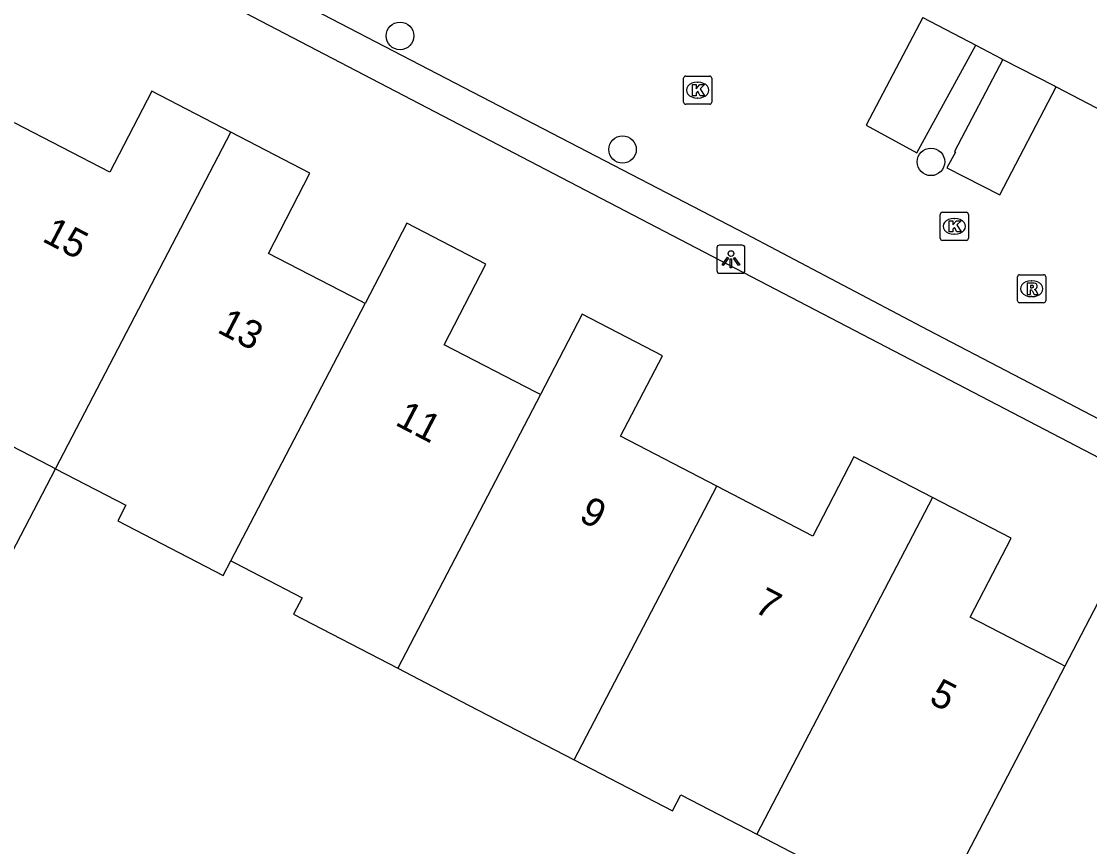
# Model space of a CAD drawing. Extents: x 160356 to 161355, y 381727 to 382845.
# Drawn here: x 160733.31 to 160771.25, y 382381.89 to 382411.21 of the extents above; entities that cross this region are included whole.
import ezdxf

# ---------------------------------------------------------------- set-up
doc = ezdxf.new("R2010")
doc.units = 0
for name, color, linetype in [('IMGEO_Boom', 7, 'Continuous'), ('IMGEO_Kolk', 7, 'Continuous'), ('IMGEO_Lichtpunt', 7, 'Continuous'), ('IMGEO_Overweg_open', 7, 'Continuous'), ('IMGEO_Pand', 7, 'Continuous'), ('IMGEO_Pand_nummerreeks', 7, 'Continuous'), ('IMGEO_Parkeervlak_open', 7, 'Continuous'), ('IMGEO_Rioolput', 7, 'Continuous'), ('IMGEO_Voetpad_open', 7, 'Continuous'), ('IMGEO_Woonerf_open', 7, 'Continuous')]:
    doc.layers.add(name, color=color, linetype=linetype)

msp = doc.modelspace()

# ---------------------------------------------------------------- linework, layer by layer
at = {"layer": 'IMGEO_Boom'}
for centre in [(160746.761, 382410.697), (160754.665, 382406.662), (160765.619, 382406.222)]:
    msp.add_circle(centre, 0.489, dxfattribs=at)
at = {"layer": 'IMGEO_Kolk'}
for p, q in [((160756.833, 382408.345), (160756.833, 382409.197)), ((160756.908, 382409.271), (160757.76, 382409.271)), ((160757.321, 382409.051), (160757.346, 382409.051)), ((160757.834, 382409.197), (160757.834, 382408.345)), ((160757.76, 382408.271), (160756.908, 382408.271)), ((160757.344, 382408.491), (160757.319, 382408.491)), ((160766.024, 382404.432), (160766.876, 382404.432)), ((160765.949, 382403.506), (160765.949, 382404.358)), ((160766.437, 382404.212), (160766.462, 382404.212)), ((160766.95, 382404.358), (160766.95, 382403.506)), ((160766.46, 382403.652), (160766.435, 382403.652)), ((160766.876, 382403.432), (160766.024, 382403.432))]:
    msp.add_line(p, q, dxfattribs=at)
for points in [[(160756.833, 382408.345), (160756.833, 382409.197)], [(160756.908, 382409.271), (160757.76, 382409.271)], [(160757.154, 382408.971), (160757.277, 382408.971), (160757.277, 382408.82), (160757.407, 382408.971), (160757.571, 382408.971), (160757.425, 382408.82), (160757.578, 382408.571), (160757.426, 382408.571), (160757.341, 382408.735), (160757.277, 382408.668), (160757.277, 382408.571), (160757.154, 382408.571), (160757.154, 382408.971)], [(160757.834, 382409.197), (160757.834, 382408.345)], [(160757.76, 382408.271), (160756.908, 382408.271)], [(160766.024, 382404.432), (160766.876, 382404.432)], [(160765.949, 382403.506), (160765.949, 382404.358)], [(160766.27, 382404.132), (160766.393, 382404.132), (160766.393, 382403.981), (160766.523, 382404.132), (160766.687, 382404.132), (160766.541, 382403.981), (160766.694, 382403.732), (160766.542, 382403.732), (160766.457, 382403.896), (160766.393, 382403.829), (160766.393, 382403.732), (160766.27, 382403.732), (160766.27, 382404.132)], [(160766.95, 382404.358), (160766.95, 382403.506)], [(160766.876, 382403.432), (160766.024, 382403.432)]]:
    msp.add_lwpolyline(points, dxfattribs=at)
for centre, start, end in [((160756.91, 382409.195), 91.552, 178.448), ((160756.91, 382409.195), 91.552, 178.448), ((160757.758, 382409.195), 1.552, 88.448), ((160757.758, 382409.195), 1.552, 88.448), ((160756.91, 382408.347), 181.552, 268.448), ((160756.91, 382408.347), 181.552, 268.448), ((160757.758, 382408.347), 271.552, 358.448), ((160757.758, 382408.347), 271.552, 358.448), ((160766.026, 382404.356), 91.552, 178.448), ((160766.026, 382404.356), 91.552, 178.448), ((160766.874, 382404.356), 1.552, 88.448), ((160766.874, 382404.356), 1.552, 88.448), ((160766.026, 382403.508), 181.552, 268.448), ((160766.026, 382403.508), 181.552, 268.448), ((160766.874, 382403.508), 271.552, 358.448), ((160766.874, 382403.508), 271.552, 358.448)]:
    msp.add_arc(centre, 0.0765, start, end, dxfattribs=at)
for centre, major_axis, ratio, start_param, end_param in [((160757.32, 382408.771), (-0.387, 0.002), 0.722429, 4.712389, 7.853982), ((160757.345, 382408.771), (-0.39, 0.002), 0.717154, 1.570796, 4.712389), ((160766.436, 382403.932), (-0.387, 0.002), 0.722429, 4.712389, 7.853982), ((160766.461, 382403.932), (-0.39, 0.002), 0.717154, 1.570796, 4.712389)]:
    msp.add_ellipse(centre, major_axis=major_axis, ratio=ratio, start_param=start_param, end_param=end_param, dxfattribs=at)
at = {"layer": 'IMGEO_Lichtpunt'}
for p, q in [((160758.917, 382403.262), (160758.109, 382403.262)), ((160758.917, 382403.262), (160758.109, 382403.262)), ((160758.015, 382403.167), (160758.015, 382402.36)), ((160758.015, 382403.167), (160758.015, 382402.36)), ((160759.011, 382402.36), (160759.011, 382403.167)), ((160759.011, 382402.36), (160759.011, 382403.167)), ((160758.109, 382402.266), (160758.917, 382402.266)), ((160758.109, 382402.266), (160758.917, 382402.266))]:
    msp.add_line(p, q, dxfattribs=at)
for points in [[(160758.389, 382402.831), (160758.428, 382402.803), (160758.24, 382402.541), (160758.202, 382402.568), (160758.389, 382402.831)], [(160758.491, 382402.783), (160758.538, 382402.783), (160758.538, 382402.461), (160758.491, 382402.461), (160758.491, 382402.783)], [(160758.601, 382402.803), (160758.639, 382402.83), (160758.826, 382402.568), (160758.787, 382402.54), (160758.601, 382402.803)]]:
    msp.add_lwpolyline(points, dxfattribs=at)
msp.add_circle((160758.514, 382402.965), 0.0994, dxfattribs=at)
for centre, start, end in [((160758.109, 382403.167), 90, 180), ((160758.109, 382403.167), 90, 180), ((160758.917, 382403.167), 0, 90), ((160758.917, 382403.167), 0, 90), ((160758.109, 382402.36), 180, 270), ((160758.109, 382402.36), 180, 270), ((160758.917, 382402.36), 270, 0), ((160758.917, 382402.36), 270, 360)]:
    msp.add_arc(centre, 0.0946, start, end, dxfattribs=at)
at = {"layer": 'IMGEO_Overweg_open'}
for points in [[(160768.166, 382409.864), (160766.455, 382406.586), (160766.488, 382406.569), (160766.188, 382406.007), (160768.067, 382405.049), (160770.071, 382408.892)], [(160768.166, 382409.864), (160770.003, 382408.928), (160770.071, 382408.892)]]:
    msp.add_lwpolyline(points, dxfattribs=at)
at = {"layer": 'IMGEO_Pand'}
for points in [[(160740.758, 382407.272), (160737.948, 382408.73), (160736.455, 382405.853), (160733.068, 382407.611)], [(160734.527, 382395.32), (160740.758, 382407.272)], [(160745.518, 382401.193), (160745.372, 382401.268), (160742.088, 382402.972), (160743.564, 382405.816), (160740.758, 382407.272)], [(160751.745, 382397.954), (160751.591, 382398.034), (160748.327, 382399.727), (160749.813, 382402.591), (160747.006, 382404.048), (160745.518, 382401.193)], [(160740.751, 382392.048), (160745.518, 382401.193)], [(160758.009, 382394.7), (160754.595, 382396.472), (160756.081, 382399.335), (160753.235, 382400.812), (160751.745, 382397.954)], [(160751.745, 382397.954), (160746.679, 382388.233)], [(160732.95, 382396.139), (160731.25, 382392.879), (160732.826, 382392.057), (160734.527, 382395.32)], [(160734.527, 382395.32), (160734.326, 382395.424), (160732.95, 382396.139)], [(160765.672, 382394.295), (160762.884, 382395.742), (160761.424, 382392.928), (160758.009, 382394.7)], [(160734.527, 382395.32), (160737.02, 382394.026), (160736.733, 382393.474), (160740.48, 382391.529), (160740.751, 382392.048)], [(160752.941, 382384.977), (160758.009, 382394.7)], [(160765.672, 382394.295), (160759.436, 382382.333)], [(160770.376, 382388.304), (160770.201, 382388.395), (160767.011, 382390.05), (160768.462, 382392.847), (160765.672, 382394.295)], [(160740.751, 382392.048), (160740.895, 382391.973), (160743.285, 382390.732), (160742.983, 382390.151), (160746.679, 382388.233)], [(160765.294, 382378.554), (160765.411, 382378.493), (160765.69, 382379.032), (160768.069, 382377.797), (160767.76, 382377.201), (160771.469, 382375.276), (160769.396, 382371.281), (160773.168, 382369.324), (160778.923, 382380.419), (160775.239, 382382.33), (160776.597, 382384.948), (160773.121, 382386.752), (160774.623, 382389.646), (160771.831, 382391.096), (160770.376, 382388.304)], [(160746.679, 382388.233), (160749.195, 382386.921), (160752.941, 382384.977)], [(160770.376, 382388.304), (160765.294, 382378.554)], [(160752.941, 382384.977), (160756.442, 382383.16), (160756.739, 382383.733), (160759.436, 382382.333)], [(160759.436, 382382.333), (160761.849, 382381.081), (160761.546, 382380.498), (160765.294, 382378.554)]]:
    msp.add_lwpolyline(points, dxfattribs=at)
at = {"layer": 'IMGEO_Parkeervlak_open'}
for points in [[(160765.328, 382411.355), (160763.317, 382407.527), (160765.117, 382406.543), (160767.21, 382410.365)], [(160765.328, 382411.355), (160767.21, 382410.365)]]:
    msp.add_lwpolyline(points, dxfattribs=at)
at = {"layer": 'IMGEO_Rioolput'}
for p, q in [((160768.694, 382401.288), (160768.694, 382402.14)), ((160768.769, 382402.214), (160769.621, 382402.214)), ((160769.695, 382402.14), (160769.695, 382401.288)), ((160769.182, 382401.994), (160769.207, 382401.994)), ((160769.205, 382401.434), (160769.18, 382401.434)), ((160769.621, 382401.214), (160768.769, 382401.214))]:
    msp.add_line(p, q, dxfattribs=at)
for points in [[(160768.694, 382401.288), (160768.694, 382402.14)], [(160768.769, 382402.214), (160769.621, 382402.214)], [(160769.695, 382402.14), (160769.695, 382401.288)], [(160769.283, 382401.912), (160769.031, 382401.914), (160769.031, 382401.514)], [(160769.209, 382401.833), (160769.155, 382401.833), (160769.155, 382401.752)], [(160769.155, 382401.752), (160769.207, 382401.752)], [(160769.031, 382401.514), (160769.155, 382401.514), (160769.155, 382401.676), (160769.166, 382401.676)], [(160769.213, 382401.647), (160769.284, 382401.514), (160769.424, 382401.514), (160769.359, 382401.64)], [(160769.621, 382401.214), (160768.769, 382401.214)]]:
    msp.add_lwpolyline(points, dxfattribs=at)
for centre, radius, start, end in [((160768.771, 382402.138), 0.0765, 91.552, 178.448), ((160768.771, 382402.138), 0.0765, 91.552, 178.448), ((160769.619, 382402.138), 0.0765, 1.552, 88.448), ((160769.619, 382402.138), 0.0765, 1.552, 88.448), ((160769.191, 382401.941), 0.19, 274.7715, 282.9687), ((160769.215, 382401.737), 0.0964, 77.0061, 93.1865), ((160769.229, 382401.794), 0.0378, 276.6634, 79.6772), ((160769.282, 382401.802), 0.109, 350.3612, 89.416), ((160769.28, 382401.802), 0.112, 277.5842, 350.9817), ((160769.165, 382401.623), 0.0533, 26.0293, 88.6989), ((160769.264, 382401.587), 0.108, 29.5134, 73.7905), ((160768.771, 382401.29), 0.0765, 181.552, 268.448), ((160768.771, 382401.29), 0.0765, 181.552, 268.448), ((160769.619, 382401.29), 0.0765, 271.552, 358.448), ((160769.619, 382401.29), 0.0765, 271.552, 358.448)]:
    msp.add_arc(centre, radius, start, end, dxfattribs=at)
for centre, major_axis, ratio, start_param, end_param in [((160769.181, 382401.714), (-0.387, 0.002), 0.722429, 4.712389, 7.853982), ((160769.206, 382401.714), (-0.39, 0.002), 0.717154, 1.570796, 4.712389)]:
    msp.add_ellipse(centre, major_axis=major_axis, ratio=ratio, start_param=start_param, end_param=end_param, dxfattribs=at)
at = {"layer": 'IMGEO_Voetpad_open'}
for points in [[(160678.05, 382431.824), (160684.752, 382440.931), (160689.692, 382438.362), (160708.642, 382428.527), (160773.298, 382394.819), (160782.234, 382390.225)], [(160740.882, 382413.11), (160759.042, 382403.665), (160765.508, 382400.26), (160771.593, 382397.084)]]:
    msp.add_lwpolyline(points, dxfattribs=at)
at = {"layer": 'IMGEO_Woonerf_open'}
for points in [[(160767.21, 382410.365), (160768.108, 382409.893), (160768.166, 382409.864)], [(160770.071, 382408.892), (160776.518, 382405.53)]]:
    msp.add_lwpolyline(points, dxfattribs=at)

# ---------------------------------------------------------------- texts
at = {"layer": 'IMGEO_Pand_nummerreeks'}
for s, rotation, p in [('15', 332.498, (160734.01, 382403.422)), ('13', 332.498, (160740.228, 382400.184)), ('11', 332.498, (160746.548, 382396.894)), ('9', 332.498, (160753.073, 382393.496)), ('7', 332.4967, (160759.292, 382390.26)), ('5', 332.498, (160765.51, 382387.021))]:
    msp.add_text(s, height=1, rotation=rotation, dxfattribs=at).set_placement(p)

doc.saveas('drawing.dxf')
